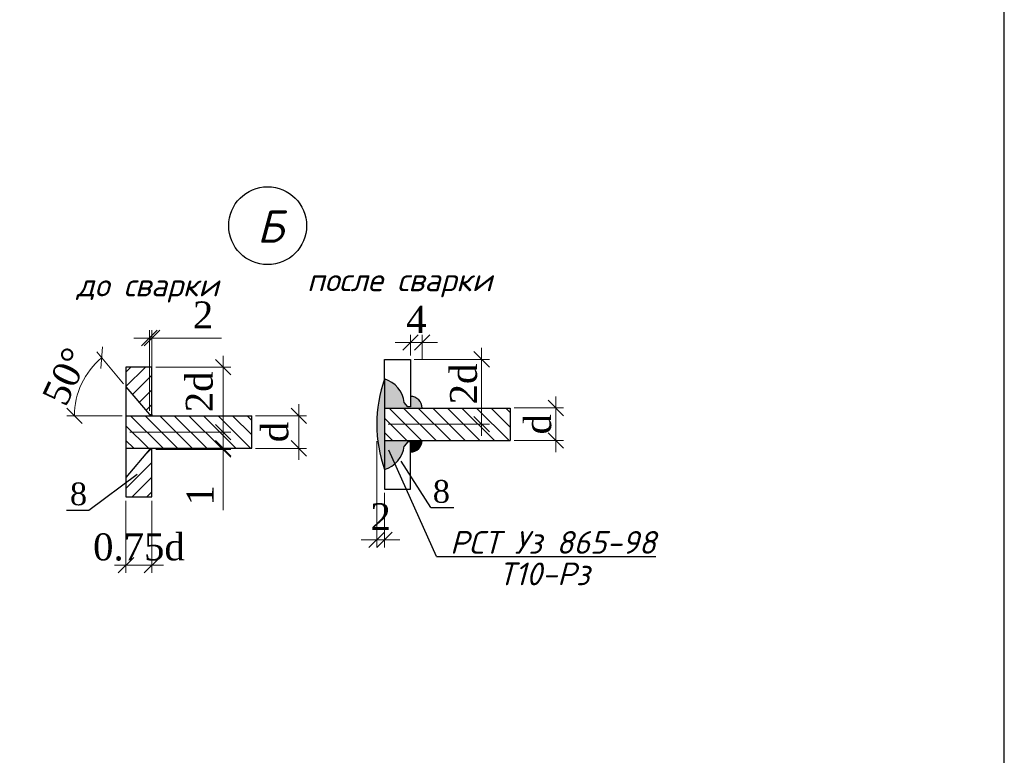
# Model space of a CAD drawing. Header units: millimetres. Extents: x -33345 to 4712671, y -3392 to 121473.
# Tile 581 of 656: x 2986889 to 3000933, y 55001 to 65501. Entities that reach past the tile are written whole.
import ezdxf

# ---------------------------------------------------------------- set-up
doc = ezdxf.new("R2010")
doc.units = ezdxf.units.MM
doc.layers.add('0.25', color=7, linetype='Continuous', lineweight=25)
doc.layers.add('ар-ра', color=117, linetype='Continuous', lineweight=30)
doc.layers.add('Лист', color=7, linetype='Continuous')
doc.layers.add('размеры КЖ', color=7, linetype='Continuous')
doc.styles.add('_text', font='isocpeui.ttf')
doc.styles.add('SHahzod', font='times.ttf')
doc.dimstyles.new('SHOH 100', dxfattribs={"dimtxt": 500, "dimasz": 200, "dimexe": 100, "dimexo": 50, "dimgap": 125, "dimtad": 1, "dimdec": 0, "dimtxsty": 'SHahzod', "dimblk": 'OBLIQUE', "dimcen": 200, "dimdle": 150, "dimadec": 0, "dimazin": 0, "dimtfac": 1, "dimtdec": 0, "dimtmove": 0, "dimatfit": 3, "dimfxl": 100, "dimlwd": 9, "dimlwe": 9, "dimarcsym": 0})
doc.dimstyles.new('SHOH 50', dxfattribs={"dimtxt": 350, "dimasz": 200, "dimexe": 100, "dimexo": 50, "dimgap": 125, "dimtad": 1, "dimdec": 0, "dimlfac": 0.5, "dimtxsty": 'SHahzod', "dimblk": 'OBLIQUE', "dimcen": 200, "dimdle": 150, "dimadec": 0, "dimazin": 0, "dimtfac": 1, "dimtdec": 0, "dimtmove": 0, "dimatfit": 3, "dimfxl": 100, "dimlwd": 9, "dimlwe": 9, "dimarcsym": 0})
pattern_1 = [(225, (-44411857.44, 25045330.47), (94.5621, -94.5621), [])]

# ---------------------------------------------------------------- blocks, each defined once
blk = doc.blocks.new('*U328')
at = {"layer": '0.25', "color": 7, "linetype": 'Continuous', "lineweight": 30, "ltscale": 100}
blk.add_lwpolyline([(-57400, 500), (-500, 500), (-500, 41500), (-57400, 41500), (-57400, 500)], dxfattribs=at)
blk = doc.blocks.new('_Oblique')
at = {"color": 0, "linetype": 'ByBlock', "lineweight": -2}
blk.add_line((-0.5, -0.5), (0.5, 0.5), dxfattribs=at)
blk = doc.blocks.new('*D316')
at = {"layer": 'Defpoints', "color": 0, "lineweight": 30, "transparency": 16777216}
for p in [(-44382287, 24818378), (-44381363, 24818378), (-44382624, 24817536)]:
    blk.add_point(p, dxfattribs=at)
at = {"layer": 'размеры КЖ', "color": 0, "lineweight": 9, "transparency": 16777216}
for p, q in [((-44381363, 24817386), (-44381363, 24818528)), ((-44382237, 24818378), (-44381263, 24818378)), ((-44382574, 24817536), (-44381263, 24817536))]:
    blk.add_line(p, q, dxfattribs=at)
at = {"layer": 'размеры КЖ', "color": 0, "lineweight": 9, "transparency": 16777216, "xscale": 200, "yscale": 200, "zscale": 200}
for p, rotation in [((-44381363, 24818378), 90), ((-44381363, 24817536), 270)]:
    blk.add_blockref('_Oblique', p, dxfattribs=dict(at, rotation=rotation))
at = {"layer": 'размеры КЖ', "color": 0, "transparency": 16777216, "insert": (-44381671, 24818058), "char_height": 350, "attachment_point": 5, "rotation": 90, "style": 'SHahzod'}
blk.add_mtext('2d', dxfattribs=at)
blk = doc.blocks.new('*D317')
at = {"layer": 'Defpoints', "color": 0, "lineweight": 30, "transparency": 16777216}
for p in [(-44382285, 24817325), (-44382285, 24817309), (-44381363, 24817309)]:
    blk.add_point(p, dxfattribs=at)
at = {"layer": 'размеры КЖ', "color": 0, "lineweight": 9, "transparency": 16777216}
for p, q in [((-44381363, 24817325), (-44381363, 24817525)), ((-44382235, 24817325), (-44381263, 24817325)), ((-44382235, 24817309), (-44381263, 24817309)), ((-44381363, 24817325), (-44381363, 24817309)), ((-44381363, 24817309), (-44381363, 24816524))]:
    blk.add_line(p, q, dxfattribs=at)
at = {"layer": 'размеры КЖ', "color": 0, "lineweight": 9, "transparency": 16777216, "xscale": 200, "yscale": 200, "zscale": 200}
for p, rotation in [((-44381363, 24817325), 270), ((-44381363, 24817309), 90)]:
    blk.add_blockref('_Oblique', p, dxfattribs=dict(at, rotation=rotation))
at = {"layer": 'размеры КЖ', "color": 0, "transparency": 16777216, "insert": (-44381663, 24816716), "char_height": 350, "attachment_point": 5, "rotation": 90, "style": 'SHahzod'}
blk.add_mtext('1', dxfattribs=at)
blk = doc.blocks.new('*D318')
at = {"color": 0, "lineweight": 9, "transparency": 16777216}
for p, q in [((-44382656, 24818163), (-44383004, 24818578)), ((-44382674, 24817747), (-44383392, 24817747))]:
    blk.add_line(p, q, dxfattribs=at)
blk.add_arc((-44382307, 24817747), 985, 130, 180, dxfattribs=at)
at = {"layer": 'Defpoints', "color": 0, "lineweight": 30, "transparency": 16777216}
for p in [(-44383130, 24818288), (-44382624, 24818125), (-44382624, 24817747), (-44382321, 24817763), (-44380993, 24817747)]:
    blk.add_point(p, dxfattribs=at)
at = {"color": 0, "lineweight": 9, "transparency": 16777216, "xscale": 200, "yscale": 200, "zscale": 200}
for p, rotation in [((-44382940, 24818501), 39.9999999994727), ((-44383292, 24817747), 270.0000000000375)]:
    blk.add_blockref('_Oblique', p, dxfattribs=dict(at, rotation=rotation))
at = {"color": 0, "transparency": 16777216, "insert": (-44383406, 24818259), "char_height": 350, "attachment_point": 5, "rotation": 65, "style": 'SHahzod'}
blk.add_mtext('50°', dxfattribs=at)
blk = doc.blocks.new('*D319')
at = {"color": 0, "lineweight": 9, "transparency": 16777216}
for p, q in [((-44382624, 24816644), (-44382624, 24815709)), ((-44382287, 24816644), (-44382287, 24815709)), ((-44382137, 24815809), (-44382774, 24815809))]:
    blk.add_line(p, q, dxfattribs=at)
at = {"layer": 'Defpoints', "color": 0, "lineweight": 30, "transparency": 16777216}
for p in [(-44382624, 24816694), (-44382287, 24816694), (-44382624, 24815809)]:
    blk.add_point(p, dxfattribs=at)
at = {"color": 0, "lineweight": 9, "transparency": 16777216, "xscale": 200, "yscale": 200, "zscale": 200, "rotation": 180}
blk.add_blockref('_Oblique', (-44382624, 24815809), dxfattribs=at)
at = {"color": 0, "lineweight": 9, "transparency": 16777216, "xscale": 200, "yscale": 200, "zscale": 200}
blk.add_blockref('_Oblique', (-44382287, 24815809), dxfattribs=at)
at = {"color": 0, "transparency": 16777216, "insert": (-44382456, 24816042), "char_height": 350, "attachment_point": 5, "style": 'SHahzod'}
blk.add_mtext('0.75d', dxfattribs=at)
blk = doc.blocks.new('*D320')
at = {"color": 0, "lineweight": 9, "transparency": 16777216}
for p, q in [((-44380383, 24817175), (-44380383, 24817897)), ((-44380943, 24817747), (-44380283, 24817747)), ((-44380943, 24817325), (-44380283, 24817325))]:
    blk.add_line(p, q, dxfattribs=at)
at = {"layer": 'Defpoints', "color": 0, "lineweight": 30, "transparency": 16777216}
for p in [(-44380993, 24817747), (-44380383, 24817747), (-44380993, 24817325)]:
    blk.add_point(p, dxfattribs=at)
at = {"color": 0, "lineweight": 9, "transparency": 16777216, "xscale": 200, "yscale": 200, "zscale": 200}
for p, rotation in [((-44380383, 24817747), 90), ((-44380383, 24817325), 270)]:
    blk.add_blockref('_Oblique', p, dxfattribs=dict(at, rotation=rotation))
at = {"color": 0, "transparency": 16777216, "insert": (-44380691, 24817536), "char_height": 350, "attachment_point": 5, "rotation": 90, "style": 'SHahzod'}
blk.add_mtext('d', dxfattribs=at)
blk = doc.blocks.new('*D321')
at = {"color": 0, "lineweight": 9, "transparency": 16777216}
for p, q in [((-44382321, 24817813), (-44382321, 24818857)), ((-44382287, 24817813), (-44382287, 24818857)), ((-44382321, 24818757), (-44382521, 24818757)), ((-44382321, 24818757), (-44382287, 24818757)), ((-44382287, 24818757), (-44381386, 24818757))]:
    blk.add_line(p, q, dxfattribs=at)
at = {"layer": 'Defpoints', "color": 0, "lineweight": 30, "transparency": 16777216}
for p in [(-44382287, 24818757), (-44382321, 24817763), (-44382287, 24817763)]:
    blk.add_point(p, dxfattribs=at)
at = {"color": 0, "lineweight": 9, "transparency": 16777216, "xscale": 200, "yscale": 200, "zscale": 200}
blk.add_blockref('_Oblique', (-44382321, 24818757), dxfattribs=at)
at = {"color": 0, "lineweight": 9, "transparency": 16777216, "xscale": 200, "yscale": 200, "zscale": 200, "rotation": 180}
blk.add_blockref('_Oblique', (-44382287, 24818757), dxfattribs=at)
at = {"color": 0, "transparency": 16777216, "insert": (-44381624, 24819057), "char_height": 350, "attachment_point": 5, "style": 'SHahzod'}
blk.add_mtext('2', dxfattribs=at)
blk = doc.blocks.new('*D322')
at = {"color": 0, "lineweight": 9, "transparency": 16777216}
for p, q in [((-44378010, 24817488), (-44378010, 24818630)), ((-44378884, 24818480), (-44377910, 24818480)), ((-44379221, 24817638), (-44377910, 24817638))]:
    blk.add_line(p, q, dxfattribs=at)
at = {"layer": 'Defpoints', "color": 0, "lineweight": 30, "transparency": 16777216}
for p in [(-44378934, 24818480), (-44378010, 24818480), (-44379271, 24817638)]:
    blk.add_point(p, dxfattribs=at)
at = {"color": 0, "lineweight": 9, "transparency": 16777216, "xscale": 200, "yscale": 200, "zscale": 200}
for p, rotation in [((-44378010, 24818480), 90), ((-44378010, 24817638), 270)]:
    blk.add_blockref('_Oblique', p, dxfattribs=dict(at, rotation=rotation))
at = {"color": 0, "transparency": 16777216, "insert": (-44378243, 24818160), "char_height": 350, "attachment_point": 5, "rotation": 90, "style": 'SHahzod'}
blk.add_mtext('2d', dxfattribs=at)
blk = doc.blocks.new('*D323')
at = {"color": 0, "lineweight": 9, "transparency": 16777216}
for p, q in [((-44379372, 24817419), (-44379372, 24816038)), ((-44379271, 24816746), (-44379271, 24816038)), ((-44379372, 24816138), (-44379572, 24816138)), ((-44379271, 24816138), (-44379372, 24816138)), ((-44379271, 24816138), (-44379071, 24816138))]:
    blk.add_line(p, q, dxfattribs=at)
at = {"layer": 'Defpoints', "color": 0, "lineweight": 30, "transparency": 16777216}
for p in [(-44379372, 24817469), (-44379271, 24816796), (-44379372, 24816138)]:
    blk.add_point(p, dxfattribs=at)
at = {"color": 0, "lineweight": 9, "transparency": 16777216, "xscale": 200, "yscale": 200, "zscale": 200}
blk.add_blockref('_Oblique', (-44379372, 24816138), dxfattribs=at)
at = {"color": 0, "lineweight": 9, "transparency": 16777216, "xscale": 200, "yscale": 200, "zscale": 200, "rotation": 180}
blk.add_blockref('_Oblique', (-44379271, 24816138), dxfattribs=at)
at = {"color": 0, "transparency": 16777216, "insert": (-44379321, 24816438), "char_height": 350, "attachment_point": 5, "style": 'SHahzod'}
blk.add_mtext('2', dxfattribs=at)
blk = doc.blocks.new('*D324')
at = {"color": 0, "lineweight": 9, "transparency": 16777216}
for p, q in [((-44378934, 24818699), (-44379134, 24818699)), ((-44378934, 24818530), (-44378934, 24818799)), ((-44378783, 24818699), (-44378934, 24818699)), ((-44378783, 24818479), (-44378783, 24818799)), ((-44378783, 24818699), (-44378583, 24818699))]:
    blk.add_line(p, q, dxfattribs=at)
at = {"layer": 'Defpoints', "color": 0, "lineweight": 30, "transparency": 16777216}
for p in [(-44378934, 24818699), (-44378934, 24818480), (-44378783, 24818429)]:
    blk.add_point(p, dxfattribs=at)
at = {"color": 0, "lineweight": 9, "transparency": 16777216, "xscale": 200, "yscale": 200, "zscale": 200}
blk.add_blockref('_Oblique', (-44378934, 24818699), dxfattribs=at)
at = {"color": 0, "lineweight": 9, "transparency": 16777216, "xscale": 200, "yscale": 200, "zscale": 200, "rotation": 180}
blk.add_blockref('_Oblique', (-44378783, 24818699), dxfattribs=at)
at = {"color": 0, "transparency": 16777216, "insert": (-44378858, 24818999), "char_height": 350, "attachment_point": 5, "style": 'SHahzod'}
blk.add_mtext('4', dxfattribs=at)
blk = doc.blocks.new('*D325')
at = {"color": 0, "lineweight": 9, "transparency": 16777216}
for p, q in [((-44377048, 24817277), (-44377048, 24817999)), ((-44377589, 24817849), (-44376948, 24817849)), ((-44377589, 24817427), (-44376948, 24817427))]:
    blk.add_line(p, q, dxfattribs=at)
at = {"layer": 'Defpoints', "color": 0, "lineweight": 30, "transparency": 16777216}
for p in [(-44377639, 24817849), (-44377048, 24817849), (-44377639, 24817427)]:
    blk.add_point(p, dxfattribs=at)
at = {"color": 0, "lineweight": 9, "transparency": 16777216, "xscale": 200, "yscale": 200, "zscale": 200}
for p, rotation in [((-44377048, 24817849), 90), ((-44377048, 24817427), 270)]:
    blk.add_blockref('_Oblique', p, dxfattribs=dict(at, rotation=rotation))
at = {"color": 0, "transparency": 16777216, "insert": (-44377281, 24817638), "char_height": 350, "attachment_point": 5, "rotation": 90, "style": 'SHahzod'}
blk.add_mtext('d', dxfattribs=at)
blk = doc.blocks.new('ERE')
at = {"layer": 'размеры КЖ'}
h = blk.add_hatch(dxfattribs=at)
h.set_pattern_fill('ANSI31', color=256, scale=42.12, angle=180, style=0)
h.set_pattern_definition(pattern_1)
h.paths.add_polyline_path([(-44382320.8, 24817763.4), (-44382287.1, 24817763.4), (-44382287.1, 24818378.4), (-44382624.1, 24818378.4), (-44382624.1, 24818124.9)])
h = blk.add_hatch(color=256, dxfattribs=at)
h.paths.add_polyline_path([(-44379270.5, 24817049.1), (-44379270.5, 24818226.9, 0.170938)])
h.paths.add_polyline_path([(-44379270.5, 24817427.4), (-44379270.5, 24817049.1, 0.2920652), (-44379014.4, 24817354.4), (-44378953.1, 24817427.4)])
h.paths.add_polyline_path([(-44378933.6, 24817999.1), (-44378933.6, 24817848.6), (-44378783, 24817848.6, 0.4142136)])
h.paths.add_polyline_path([(-44379270.5, 24818226.9), (-44379270.5, 24817848.6), (-44378953.1, 24817848.6), (-44379014.4, 24817921.6, 0.2920652)])
h = blk.add_hatch(dxfattribs=at)
h.set_pattern_fill('ANSI31', color=256, scale=42.12, angle=90, style=0)
h.set_pattern_definition([(135, (-44408503.9, 25045432.47), (-94.5621, -94.5621), [])])
h.paths.add_polyline_path([(-44379270.5, 24817848.6), (-44379270.5, 24817427.4), (-44377639.3, 24817427.4), (-44377639.3, 24817848.6)])
h = blk.add_hatch(dxfattribs=at)
h.set_pattern_fill('ANSI31', color=256, scale=42.12, angle=90, style=0)
h.set_pattern_definition([(135, (-44411857.44, 25045330.47), (-94.5621, -94.5621), [])])
h.paths.add_polyline_path([(-44382624.1, 24817746.6), (-44382624.1, 24817325.4), (-44380992.8, 24817325.4), (-44380992.8, 24817746.6)])
blk.add_hatch(color=256, dxfattribs=at).paths.add_polyline_path([(-44378933.6, 24817427.4), (-44378933.6, 24817276.8, 0.4142136), (-44378783, 24817427.4)])
h = blk.add_hatch(dxfattribs=at)
h.set_pattern_fill('ANSI31', color=256, scale=42.12, angle=180, style=0)
h.set_pattern_definition(pattern_1)
h.paths.add_polyline_path([(-44382287.1, 24816693.6), (-44382287.1, 24817308.5), (-44382320.8, 24817308.5), (-44382624.1, 24816947.1), (-44382624.1, 24816693.6)])
for p, q in [((-44380992.8, 24817325.4), (-44380992.8, 24817746.6)), ((-44378594.2, 24815920.7), (-44379214.6, 24817300.7)), ((-44378671.1, 24816555.5), (-44378370.1, 24816555.5))]:
    blk.add_line(p, q)
at = {"layer": 'ар-ра', "color": 5}
for points in [[(-44379270.5, 24818226.9), (-44379270.5, 24818480.4), (-44378933.6, 24818480.4), (-44378933.6, 24817865.4), (-44378967.3, 24817865.4)], [(-44382320.8, 24817763.4), (-44382287.1, 24817763.4), (-44382287.1, 24818378.4), (-44382624.1, 24818378.4), (-44382624.1, 24818124.9), (-44382320.8, 24817763.4)], [(-44378967.3, 24817865.4), (-44379014.4, 24817921.6)], [(-44379270.5, 24817049.1), (-44379270.5, 24816795.6), (-44378933.6, 24816795.6), (-44378933.6, 24817410.5), (-44378967.3, 24817410.5)], [(-44378967.3, 24817410.5), (-44379014.4, 24817354.4)], [(-44382320.8, 24817308.5), (-44382624.1, 24816947.1), (-44382624.1, 24816693.6), (-44382287.1, 24816693.6), (-44382287.1, 24817308.5), (-44382320.8, 24817308.5)]]:
    blk.add_lwpolyline(points, dxfattribs=at)
at = {"layer": 'размеры КЖ'}
for p, q in [((-44379270.5, 24817848.6), (-44377639.3, 24817848.6)), ((-44377639.3, 24817848.6), (-44377639.3, 24817427.4)), ((-44382624.1, 24817746.6), (-44380992.8, 24817746.6)), ((-44379270.5, 24817427.4), (-44377639.3, 24817427.4)), ((-44382624.1, 24817325.4), (-44380992.8, 24817325.4)), ((-44378671.1, 24816555.5), (-44379055.2, 24817158.6)), ((-44383106.1, 24816523.8), (-44382480.9, 24816988.4)), ((-44383394.5, 24816523.8), (-44383106.1, 24816523.8)), ((-44378594.2, 24815920.7), (-44375750.1, 24815920.7))]:
    blk.add_line(p, q, dxfattribs=at)
for points in [[(-44379270.5, 24818226.9), (-44379270.5, 24817049.1)], [(-44382624.1, 24818124.9), (-44382624.1, 24816947.1)], [(-44382287.1, 24817763.4), (-44382287.1, 24817746.6)], [(-44382287.1, 24817308.5), (-44382287.1, 24817325.4)]]:
    blk.add_lwpolyline(points, dxfattribs=at)
blk.add_circle((-44380786.6, 24820214.8), 505.4, dxfattribs=at)
for centre, radius, start, end in [((-44377598.4, 24817638), 1772.8, 160.59946, 199.40054), ((-44379381.5, 24817873.7), 370.2, 7.43751, 72.56249), ((-44378933.6, 24817848.6), 150.5, 0, 90), ((-44378933.6, 24817427.4), 150.5, 270, 0), ((-44379381.5, 24817402.3), 370.2, 287.43751, 352.56249)]:
    blk.add_arc(centre, radius, start, end, dxfattribs=at)
at = {"color": 177, "true_color": 0x293189, "style": '_text'}
for s, p in [('после сварки', (-44380276, 24819364.6)), ('до сварки', (-44383265.1, 24819297.5)), ('Т10-Рз', (-44377788.9, 24815547.4))]:
    blk.add_text(s, height=294.84, dxfattribs=at).set_placement(p)
at = {"style": 'SHahzod'}
for p in [(-44378644.2, 24816618.4), (-44383351.5, 24816586.7)]:
    blk.add_text('8', height=294.8, dxfattribs=at).set_placement(p)
at = {"color": 177, "true_color": 0x293189, "attachment_point": 1, "style": '_text'}
for s, insert, char_height, width in [('Б', (-44380923.8, 24820414.7), 421.2, 335.045), ('РСТ Уз 865-98', (-44378420.8, 24816251.3), 294.84, 2928.599)]:
    blk.add_mtext(s, dxfattribs=dict(at, insert=insert, char_height=char_height, width=width))
for base, p1, p2, text, override, picture, middle in [((-44382287.1, 24818757.5), (-44382320.8, 24817763.4), (-44382287.1, 24817763.4), '2', {"dimfxl": 0.7}, '*D321', (-44381623.7, 24818757.5)), ((-44378933.6, 24818699.1), (-44378783, 24818429.5), (-44378933.6, 24818480.4), '4', {"dimfxl": 0.7}, '*D324', (-44378858.3, 24818699.1)), ((-44379371.8, 24816138.2), (-44379270.5, 24816795.6), (-44379371.8, 24817469.2), '2', {"dimfxl": 0.7}, '*D323', (-44379321.2, 24816138.2)), ((-44382624.1, 24815809.1), (-44382287.1, 24816693.6), (-44382624.1, 24816693.6), '0.75d', {"dimtxt": 300, "dimgap": 50, "dimfxl": 0.7}, '*D319', (-44382455.6, 24815809.1))]:
    dim = blk.add_linear_dim(base=base, p1=p1, p2=p2, text=text, dimstyle='SHOH 100', override=override)
    dim.commit()
    dim.dimension.update_dxf_attribs({"geometry": picture, "text_midpoint": middle, "dimtype": 128})
dim = blk.add_angular_dim_2l(base=(-44383129.8, 24818288), line1=((-44382624.1, 24818124.9), (-44382320.8, 24817763.4)), line2=((-44382624.1, 24817746.6), (-44380992.8, 24817746.6)), dimstyle='SHOH 100', override={"dimtxt": 300, "dimgap": 50, "dimfxl": 0.7})
dim.commit()
dim.dimension.update_dxf_attribs({"geometry": '*D318', "text_midpoint": (-44383406.3, 24818259.3)})
for base, p1, p2, text, override, picture, middle in [((-44378009.7, 24818480.4), (-44379270.5, 24817638), (-44378933.6, 24818480.4), '2d', {"dimtxt": 300, "dimgap": 50, "dimfxl": 0.7}, '*D322', (-44378009.7, 24818160.5)), ((-44377048.3, 24817848.6), (-44377639.3, 24817427.4), (-44377639.3, 24817848.6), 'd', {"dimtxt": 300, "dimgap": 50, "dimfxl": 0.7}, '*D325', (-44377048.3, 24817638)), ((-44380383.3, 24817746.6), (-44380992.8, 24817325.4), (-44380992.8, 24817746.6), 'd', {"dimfxl": 0.7}, '*D320', (-44380383.3, 24817536))]:
    dim = blk.add_linear_dim(base=base, p1=p1, p2=p2, angle=90, text=text, dimstyle='SHOH 100', override=override)
    dim.commit()
    dim.dimension.update_dxf_attribs({"geometry": picture, "text_midpoint": middle, "dimtype": 128})
at = {"layer": 'размеры КЖ'}
dim = blk.add_linear_dim(base=(-44381363.2, 24818378.4), p1=(-44382624.1, 24817536), p2=(-44382287.1, 24818378.4), angle=90, text='2d', dimstyle='SHOH 50', dxfattribs=at)
dim.commit()
dim.dimension.update_dxf_attribs({"geometry": '*D316', "text_midpoint": (-44381363.2, 24818058.5), "dimtype": 128})
dim = blk.add_linear_dim(base=(-44381363.2, 24817308.5), p1=(-44382285.4, 24817325.4), p2=(-44382285.4, 24817308.5), angle=90, text='1', dimstyle='SHOH 50', dxfattribs=at)
dim.commit()
dim.dimension.update_dxf_attribs({"geometry": '*D317', "text_midpoint": (-44381663.2, 24816716.2)})

msp = doc.modelspace()

# ---------------------------------------------------------------- block references
at = {"color": 177, "lineweight": 30, "true_color": 0x293189, "xscale": 1.099541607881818, "yscale": 1.099541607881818, "zscale": 1.099541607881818}
msp.add_blockref('ERE', (51788946.788, -27228298.529), dxfattribs=at)
at = {"layer": 'Лист', "ltscale": 100, "transparency": 33554687}
msp.add_blockref('*U328', (3001433.349, 44501.326, 1359241.5), dxfattribs=at)

doc.saveas('drawing.dxf')
